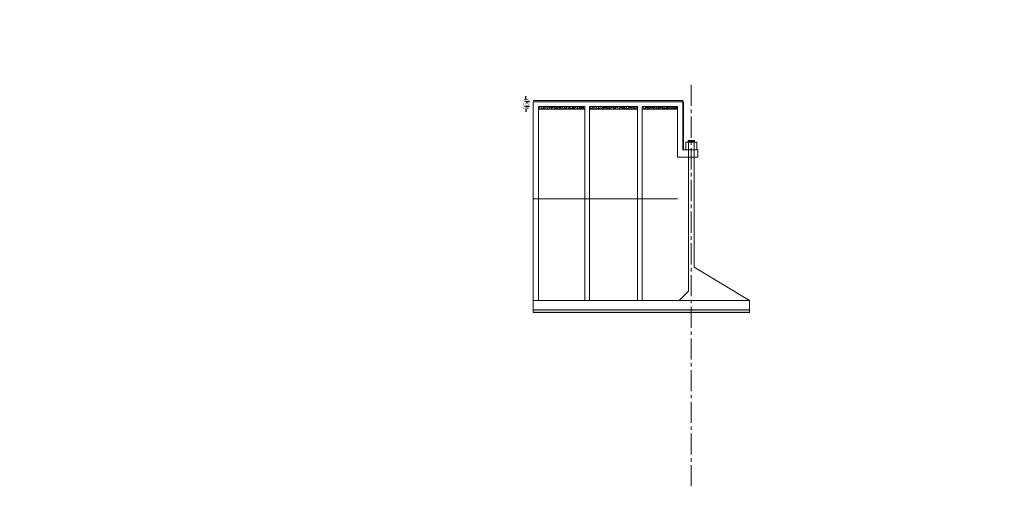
# Model space of a CAD drawing. Header units: millimetres. Extents: x -20950785 to 389010297, y -11535949 to 14056629.
# Tile 428 of 654: x 17474922 to 17528142, y -1662574 to -1637331. Entities that reach past the tile are written whole.
import ezdxf

# ---------------------------------------------------------------- set-up
doc = ezdxf.new("R2010")
doc.units = ezdxf.units.MM
doc.header["$LTSCALE"] = 60
doc.header["$MEASUREMENT"] = 0
doc.linetypes.add('CENTER2', pattern=[28.575, 19.05, -3.175, 3.175, -3.175])
doc.styles.add('PDF Arial Bold', font='times.ttf')
doc.dimstyles.get("Standard").update_dxf_attribs({"dimtxt": 400, "dimasz": 215, "dimexe": 0.18, "dimexo": 0.0625, "dimgap": 0.09, "dimtad": 0, "dimtih": 1, "dimtoh": 1, "dimdec": 0, "dimzin": 4, "dimdsep": 46, "dimtxsty": 'Standard', "dimblk": 'OPEN90', "dimcen": 0, "dimadec": 0, "dimazin": 1, "dimtfac": 1, "dimtdec": 0, "dimtix": 1, "dimtofl": 0, "dimtmove": 0, "dimatfit": 3, "dimldrblk": 'OPEN30', "dimfxl": 1, "dimtolj": 1, "dimtzin": 0, "dimarcsym": 0})
pattern_1 = [(50, (1568527.5, 265.18), (143.4520365, -12.550427), [15, -165]), (355, (1568527.5, 265.18), (-27.7502667, 150.4384267), [12, -132]), (100.4514445, (1568539.45, 264.13), (115.7017693, 137.8879982), [12.7480384, -140.2284224]), (46.1842, (1568527.5, 305.18), (213.4482661, -33.1038562), [22.5, -247.5]), (96.6356355, (1568545.29, 302.42), (186.932389, 194.8237202), [19.1220684, -210.342752]), (351.184164, (1568527.5, 305.18), (186.932389, 194.82372), [18, -198.0000002]), (21, (1568547.5, 295.18), (119.3814104, -80.5237781), [15, -165]), (326, (1568547.5, 295.18), (48.6630664, 145.030009), [12, -132]), (71.4514447, (1568557.45, 288.47), (168.0444753, 64.5062306), [12.748038, -140.2284224]), (37.5, (1568527.5, 265.177), (2.43197106, 66.57877077), [0, -130.4, 0, -134, 0, -132.5]), (7.5, (1568527.5, 265.18), (52.6139075, 78.88234238), [0, -76.4, 0, -127.4, 0, -50.5]), (327.5, (1568482.9, 265.177), (106.76448723, -4.51097435), [0, -50, 0, -156, 0, -207]), (317.5, (1568462.9, 265.18), (116.63723387, 20.02099647), [0, -65, 0, -103.6, 0, -147])]

# ---------------------------------------------------------------- blocks, each defined once
blk = doc.blocks.new('*D2648')
at = {"color": 0, "linetype": 'Continuous', "lineweight": -2, "ltscale": 2, "transparency": 16777216}
for p, q in [((17502285, -1641625), (17502285, -1641475)), ((17502474, -1641775), (17502285, -1641775)), ((17502478, -1642025), (17502285, -1642025)), ((17502285, -1642175), (17502285, -1642325))]:
    blk.add_line(p, q, dxfattribs=at)
at = {"color": 0, "linetype": 'Continuous', "lineweight": 9, "ltscale": 2, "transparency": 16777216}
for points in [[(17502260, -1641625), (17502310, -1641625), (17502285, -1641775)], [(17502260, -1642175), (17502310, -1642175), (17502285, -1642025)]]:
    blk.add_solid(points, dxfattribs=at)
at = {"layer": 'Defpoints', "color": 0, "linetype": 'Continuous', "lineweight": 9, "ltscale": 2, "transparency": 16777216}
for p in [(17502285, -1641775), (17502474, -1641775), (17502478, -1642025)]:
    blk.add_point(p, dxfattribs=at)
at = {"color": 0, "linetype": 'Continuous', "lineweight": 9, "ltscale": 2, "transparency": 16777216, "insert": (17502285, -1641900), "char_height": 250, "attachment_point": 5, "rotation": 90, "style": 'PDF Arial Bold'}
blk.add_mtext('\\A1;250', dxfattribs=at)

msp = doc.modelspace()

# ---------------------------------------------------------------- hatches: boundary and pattern name
at = {"linetype": 'Continuous', "lineweight": 9, "ltscale": 2}
h = msp.add_hatch(dxfattribs=at)
h.set_pattern_fill('AR-CONC', scale=20)
h.set_pattern_definition(pattern_1)
h.paths.add_polyline_path([(17505471, -1642022.32), (17502971, -1642022.32), (17502971, -1642172.32), (17505471, -1642172.32)])
h = msp.add_hatch(dxfattribs=at)
h.set_pattern_fill('AR-CONC', scale=20)
h.set_pattern_definition(pattern_1)
h.paths.add_polyline_path([(17508321, -1642022.32), (17505721, -1642022.32), (17505721, -1642172.32), (17508321, -1642172.32)])
h = msp.add_hatch(dxfattribs=at)
h.set_pattern_fill('AR-CONC', scale=20)
h.set_pattern_definition(pattern_1)
h.paths.add_polyline_path([(17510471, -1642022.32), (17508571, -1642022.32), (17508571, -1642172.32), (17510471, -1642172.32)])
h = msp.add_hatch(dxfattribs=at)
h.set_pattern_fill('ANSI31')
h.set_pattern_definition([(45, (5441040.82514, 73789.11486), (-0.0883883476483, 0.0883883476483), [])])
h.paths.add_polyline_path([(17511221, -1643872.32), (17511046, -1643872.32), (17511046, -1643952.32), (17511221, -1643952.32)])
h.paths.add_polyline_path([(17511396, -1643872.32), (17511221, -1643872.32), (17511221, -1643952.32), (17511396, -1643952.32)])
h = msp.add_hatch(dxfattribs=at)
h.set_pattern_fill('AR-CONC', scale=20)
h.set_pattern_definition(pattern_1)
h.paths.add_polyline_path([(17511221, -1653022.32), (17502671, -1653022.32), (17502671, -1653172.32), (17511221, -1653172.32)])
h.paths.add_polyline_path([(17514371, -1653022.32), (17511221, -1653022.32), (17511221, -1653172.32), (17514371, -1653172.32)])

# ---------------------------------------------------------------- linework, layer by layer
at = {"linetype": 'CENTER2', "lineweight": 9}
msp.add_line((17511221, -1662573.82), (17511221, -1640753.39), dxfattribs=at)
at = {"color": 7, "linetype": 'Continuous', "lineweight": 9}
for p, q in [((17510771, -1641697.32), (17502671, -1641697.32)), ((17502671, -1641772.32), (17502671, -1652522.32)), ((17502671, -1653172.32), (17502671, -1641772.32)), ((17510471, -1641772.32), (17502671, -1641772.32)), ((17510771, -1641772.32), (17510471, -1641772.32)), ((17510771, -1641772.32), (17510771, -1641697.32)), ((17510771, -1644372.32), (17510771, -1641769.15)), ((17510811, -1644372.32), (17510811, -1641769.15)), ((17505471, -1642022.32), (17502971, -1642022.32)), ((17502971, -1652522.32), (17502971, -1642022.32)), ((17505471, -1642172.32), (17502971, -1642172.32)), ((17505471, -1652522.32), (17505471, -1642022.32)), ((17508321, -1642022.32), (17505721, -1642022.32)), ((17505721, -1652522.32), (17505721, -1642022.32)), ((17508321, -1642172.32), (17505721, -1642172.32)), ((17508321, -1652522.32), (17508321, -1642022.32)), ((17510471, -1642022.32), (17508571, -1642022.32)), ((17508571, -1652522.32), (17508571, -1642022.32)), ((17510471, -1642172.32), (17508571, -1642172.32)), ((17510471, -1642022.32), (17510471, -1644772.32)), ((17511521, -1643952.32), (17510921, -1643952.32)), ((17510921, -1643952.32), (17510921, -1644372.32)), ((17511071, -1647042.22), (17511071, -1643872.32)), ((17511371, -1647053.19), (17511371, -1643872.32)), ((17511371, -1647053.19), (17511371, -1643872.32)), ((17511521, -1644372.32), (17511521, -1643952.32)), ((17510771, -1644372.32), (17511146, -1644372.32)), ((17511146, -1644372.32), (17511571, -1644372.32)), ((17511571, -1644372.32), (17511571, -1644772.32)), ((17511571, -1644772.32), (17510471, -1644772.32)), ((17510471, -1647022.32), (17502671, -1647022.32)), ((17511071, -1652022.32), (17511071, -1647042.22)), ((17511371, -1650722.32), (17511371, -1647053.19)), ((17511371, -1650722.32), (17511371, -1647053.19)), ((17514371, -1652522.32), (17502671, -1652522.32)), ((17514371, -1653022.32), (17502671, -1653022.32)), ((17514371, -1653172.32), (17502671, -1653172.32))]:
    msp.add_line(p, q, dxfattribs=at)
at = {"color": 7, "linetype": 'Continuous', "lineweight": 9, "ltscale": 2}
for p, q in [((17511046, -1643872.32), (17511396, -1643872.32)), ((17511046, -1643872.32), (17511046, -1643952.32)), ((17511396, -1643872.32), (17511396, -1643952.32)), ((17511371, -1650722.32), (17514371, -1652522.32)), ((17510571, -1652522.32), (17511071, -1652022.32)), ((17514371, -1652522.32), (17514371, -1653022.32)), ((17514371, -1653172.32), (17514371, -1653022.32))]:
    msp.add_line(p, q, dxfattribs=at)

# ---------------------------------------------------------------- texts
at = {"linetype": 'Continuous', "lineweight": 9, "char_height": 1915.15152, "width": 72153.3279, "attachment_point": 1}
for insert in [(11996265.89, -1637530.04), (13354190.39, -1637530.04), (14580788.89, -1637530.04)]:
    msp.add_mtext('\\pi7448.80773;{\\fTimes New Roman|b0|i0|c0|p18;\\LCertified that the boring details  shown are correct.}', dxfattribs=dict(at, insert=insert))

# ---------------------------------------------------------------- dimensions: what is measured, and where the dimension line sits
at = {"color": 7, "linetype": 'Continuous', "lineweight": 9, "ltscale": 2}
dim = msp.add_linear_dim(base=(17502285.5, -1641775.5), p1=(17502478.13, -1642025.5), p2=(17502474.5, -1641775.5), angle=90, dimstyle='Standard', override={"dimtxt": 250, "dimasz": 150, "dimtxsty": 'PDF Arial Bold', "dimfxl": 300}, dxfattribs=at)
dim.commit()
dim.dimension.update_dxf_attribs({"geometry": '*D2648', "text_midpoint": (17502285.5, -1641900.5), "dimtype": 160, "text_rotation": 90})

doc.saveas('drawing.dxf')
